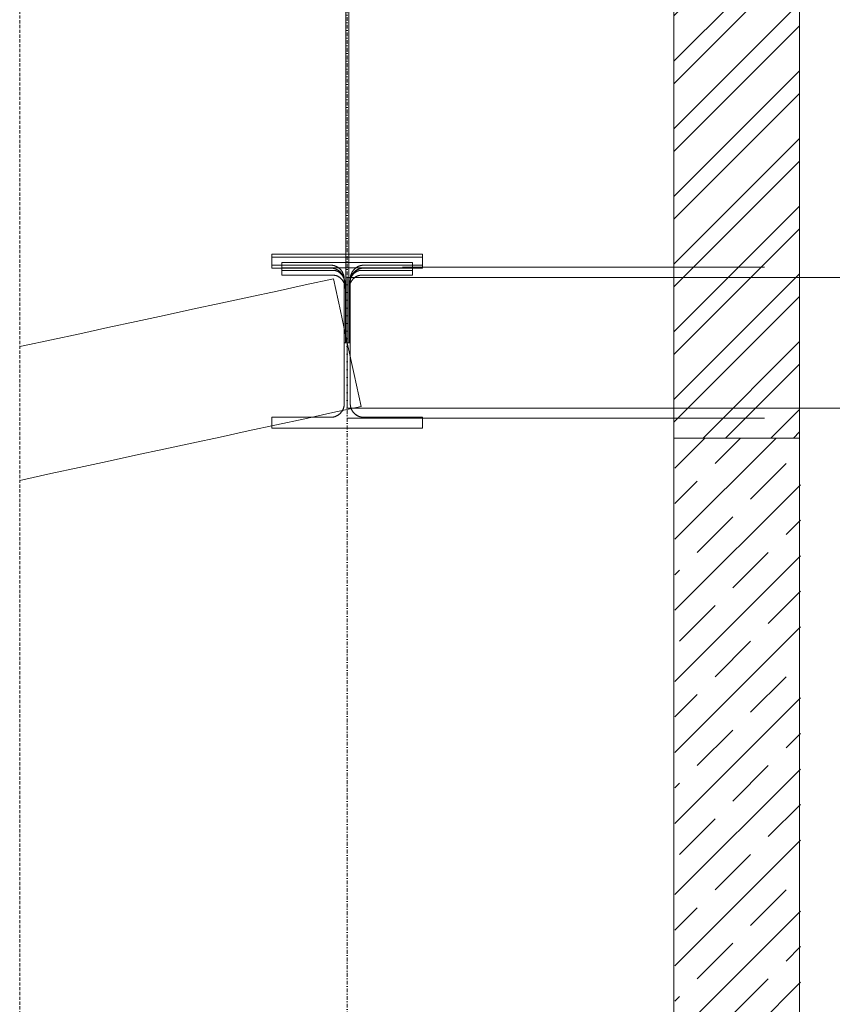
# Model space of a CAD drawing. Header units: millimetres. Extents: x -176817 to 571382, y -58489 to 156123.
# Tile 305 of 364: x 526677 to 528294, y -11297 to -9338. Entities that reach past the tile are written whole.
import ezdxf

# ---------------------------------------------------------------- set-up
doc = ezdxf.new("R2010")
doc.units = ezdxf.units.MM
doc.header["$LTSCALE"] = 0.2
for name, pattern in [('Amconstr', [9999, 9999, 0]), ('DASHDOT', [25.4, 12.7, -6.35, 0, -6.35]), ('HIDDEN', [9.525, 6.35, -3.175])]:
    doc.linetypes.add(name, pattern=pattern)
doc.layers.get('0').update_dxf_attribs({"lineweight": 13})
for name, color, linetype, lineweight in [('AM_CL', 1, 'Amconstr', 15), ('AR-----H0_HATCHES_RASTERIT', 8, 'Continuous', 13), ('ARF2000E0_BEARING_ROOF_KANTAVAT_KATTO', 7, 'Continuous', 13), ('ARF2000E0_LOAD_BEARING_KANTAVAT', 1, 'Continuous', 13), ('poziome 1', 7, 'Continuous', 13)]:
    doc.layers.add(name, color=color, linetype=linetype, lineweight=lineweight)

msp = doc.modelspace()

# ---------------------------------------------------------------- hatches: boundary and pattern name
at = {"layer": 'AR-----H0_HATCHES_RASTERIT'}
h = msp.add_hatch(dxfattribs=at)
h.set_pattern_fill('ANSI32', color=256, scale=10, style=0)
h.set_pattern_definition([(45, (415371.72, -56830.48), (-67.35192, 67.35192), []), (45, (415416.63, -56830.48), (-67.35192, 67.35192), [])])
h.paths.add_polyline_path([(528228.6662, -8003.7869), (528228.6662, -10170.4763), (527978.6662, -10170.4763), (527978.6662, -8035.8983)])
h = msp.add_hatch(dxfattribs=at)
h.set_pattern_fill('JIS_STN_1E', color=256, scale=100, style=0)
h.set_pattern_definition([(45, (506953.39, 63636.37), (-70.71068, 70.71068), []), (45, (507023.89, 63636.37), (-70.71068, 70.71068), [100, -50])])
h.paths.add_polyline_path([(528230.4751, -10170.4281), (527980.558, -10170.4281), (527980.558, -11920.3671), (528230.4751, -11920.3192), (528230.4751, -11844.319), (528223.7209, -11844.319), (528221.0567, -11844.3422), (528221.0567, -11845.319), (528108.8739, -11845.319), (528106.4034, -11838.319), (528108.8739, -11831.319), (528223.7209, -11831.319), (528223.7209, -11832.319), (528230.4751, -11832.319)])

# ---------------------------------------------------------------- linework, layer by layer
at = {"color": 252, "linetype": 'DASHDOT', "ltscale": 3}
msp.add_line((527328.6662, 20227.7292), (527328.6662, -30771.4395), dxfattribs=at)
at = {"layer": 'AM_CL'}
msp.add_xline((528228.6647, 7467.172, 0), (0, 1), dxfattribs=at)
at = {"layer": 'ARF2000E0_BEARING_ROOF_KANTAVAT_KATTO', "extrusion": (0, 1, 0)}
for p, q in [((527438.6662, -9830.4763), (528158.6662, -9830.4763)), ((527328.6662, -10130.4763), (528158.6662, -10130.4763))]:
    msp.add_line(p, q, dxfattribs=at)
at = {"layer": 'ARF2000E0_BEARING_ROOF_KANTAVAT_KATTO'}
for points in [[(527325.6662, -9299.4795), (527325.6662, -9351.8638), (527325.6662, -9404.2482), (527325.6662, -9456.6326), (527325.6662, -9509.017), (527325.6662, -9561.4013), (527325.6662, -9613.7857), (527325.6662, -9666.1701), (527325.6662, -9718.5545), (527325.6662, -9770.9388), (527325.6662, -9823.3232), (527325.6662, -9875.7076), (527325.6662, -9928.092), (527325.6662, -9980.4763), (527331.6662, -9980.4763), (527331.6662, -9928.092), (527331.6662, -9875.7076), (527331.6662, -9823.3232), (527331.6662, -9770.9388), (527331.6662, -9718.5545), (527331.6662, -9666.1701), (527331.6662, -9613.7857), (527331.6662, -9561.4013), (527331.6662, -9509.017), (527331.6662, -9456.6326), (527331.6662, -9404.2482), (527331.6662, -9351.8638), (527331.6662, -9299.4795)], [(527322.6662, -9854.3629), (527322.6662, -9917.4196), (527322.6662, -9980.4763), (527334.6662, -9980.4763), (527334.6662, -9917.4196), (527334.6662, -9854.3629), (527334.6741, -9853.687), (527334.6976, -9853.0117), (527334.7368, -9852.3372), (527334.7917, -9851.6639), (527334.8622, -9850.9921), (527334.9484, -9850.322), (527335.0501, -9849.6539), (527335.1674, -9848.9882), (527335.3001, -9848.326), (527335.4481, -9847.6673), (527335.6115, -9847.0123), (527335.7901, -9846.3614), (527335.9838, -9845.7149), (527336.1928, -9845.073), (527336.4167, -9844.4361), (527336.6557, -9843.8044), (527336.9096, -9843.1783), (527337.1781, -9842.5586), (527337.4612, -9841.9456), (527337.7586, -9841.3395), (527338.0704, -9840.7407), (527338.3964, -9840.1493), (527338.7365, -9839.5658), (527339.0906, -9838.9904), (527339.4582, -9838.4239), (527339.8392, -9837.8667), (527340.2334, -9837.3189), (527340.6406, -9836.7809), (527341.0608, -9836.2529), (527341.4937, -9835.7352), (527341.9392, -9835.228), (527342.3972, -9834.7316), (527342.8672, -9834.2467), (527343.3486, -9833.7737), (527343.8415, -9833.3128), (527344.3455, -9832.8643), (527344.8604, -9832.4284), (527345.3861, -9832.0053), (527345.9223, -9831.5954), (527346.4689, -9831.1987), (527347.0262, -9830.8152), (527347.5927, -9830.4459), (527348.1681, -9830.0912), (527348.7522, -9829.7512), (527349.3447, -9829.4261), (527349.9454, -9829.116), (527350.554, -9828.8213), (527351.1703, -9828.5419), (527351.7922, -9828.279), (527352.4203, -9828.0321), (527353.0543, -9827.8015), (527353.6939, -9827.5873), (527354.3387, -9827.3895), (527354.9886, -9827.2083), (527355.6432, -9827.0439), (527356.3021, -9826.8964), (527356.9652, -9826.7658), (527357.631, -9826.6525), (527358.2993, -9826.5565), (527358.9697, -9826.4778), (527359.6419, -9826.4166), (527360.3156, -9826.3728), (527360.9904, -9826.3465), (527361.6662, -9826.3377), (527420.1662, -9826.3377), (527478.6662, -9826.3377), (527478.6662, -9804.0213), (527403.6662, -9804.0213), (527328.6662, -9804.0213), (527253.6662, -9804.0213), (527178.6662, -9804.0213), (527178.6662, -9826.3377), (527237.1662, -9826.3377), (527295.6662, -9826.3377), (527296.3424, -9826.3465), (527297.0178, -9826.3729), (527297.6919, -9826.4167), (527298.3646, -9826.478), (527299.0355, -9826.5568), (527299.7042, -9826.6529), (527300.3704, -9826.7664), (527301.0339, -9826.8971), (527301.6931, -9827.0448), (527302.3477, -9827.2094), (527302.9977, -9827.3907), (527303.6427, -9827.5886), (527304.2823, -9827.803), (527304.9164, -9828.0338), (527305.5446, -9828.2808), (527306.1667, -9828.5439), (527306.7824, -9828.8231), (527307.3905, -9829.1178), (527307.9907, -9829.4277), (527308.5828, -9829.7527), (527309.1664, -9830.0925), (527309.7414, -9830.447), (527310.3074, -9830.816), (527310.8643, -9831.1993), (527311.4109, -9831.596), (527311.9471, -9832.006), (527312.4728, -9832.4291), (527312.9877, -9832.865), (527313.4917, -9833.3136), (527313.9846, -9833.7745), (527314.4661, -9834.2476), (527314.936, -9834.7325), (527315.3943, -9835.2293), (527315.8402, -9835.7369), (527316.2734, -9836.2551), (527316.6939, -9836.7836), (527317.1014, -9837.3222), (527317.4959, -9837.8705), (527317.8771, -9838.4283), (527318.2449, -9838.9953), (527318.5987, -9839.5705), (527318.9385, -9840.1537), (527319.2642, -9840.7448), (527319.5757, -9841.3433), (527319.8729, -9841.9491), (527320.1557, -9842.5618), (527320.424, -9843.1812), (527320.6777, -9843.807), (527320.9166, -9844.4385), (527321.1404, -9845.0753), (527321.3492, -9845.717), (527321.5429, -9846.3634), (527321.7214, -9847.0141), (527321.8847, -9847.6688), (527322.0326, -9848.3274), (527322.1652, -9848.9894), (527322.2825, -9849.6549), (527322.3842, -9850.3229), (527322.4703, -9850.9928), (527322.5407, -9851.6645), (527322.5956, -9852.3377), (527322.6348, -9853.012), (527322.6584, -9853.6872), (527322.6662, -9854.3629)], [(527295.6662, -10128.9763), (527296.2655, -10128.9697), (527296.8699, -10128.9495), (527297.4789, -10128.9154), (527298.0923, -10128.8671), (527298.7094, -10128.8043), (527299.33, -10128.7266), (527299.9534, -10128.6338), (527300.5792, -10128.5256), (527301.2069, -10128.4017), (527301.8358, -10128.262), (527302.4656, -10128.1062), (527303.0955, -10127.9341), (527303.725, -10127.7456), (527304.3534, -10127.5406), (527304.9802, -10127.319), (527305.6048, -10127.0806), (527306.2264, -10126.8255), (527306.8444, -10126.5537), (527307.4582, -10126.2652), (527308.0672, -10125.96), (527308.6705, -10125.6383), (527309.2677, -10125.3001), (527309.8581, -10124.9457), (527310.4409, -10124.5752), (527311.0155, -10124.1889), (527311.5814, -10123.7871), (527312.1378, -10123.3699), (527312.6843, -10122.9379), (527313.2201, -10122.4913), (527313.7447, -10122.0305), (527314.2575, -10121.556), (527314.7581, -10121.0682), (527315.2459, -10120.5677), (527315.7204, -10120.0548), (527316.1811, -10119.5302), (527316.6277, -10118.9944), (527317.0598, -10118.448), (527317.4769, -10117.8915), (527317.8788, -10117.3257), (527318.2651, -10116.751), (527318.6356, -10116.1682), (527318.99, -10115.5779), (527319.3281, -10114.9807), (527319.6499, -10114.3773), (527319.9551, -10113.7684), (527320.2436, -10113.1546), (527320.5154, -10112.5365), (527320.7705, -10111.9149), (527321.0088, -10111.2904), (527321.2305, -10110.6636), (527321.4355, -10110.0351), (527321.624, -10109.4056), (527321.796, -10108.7757), (527321.9519, -10108.146), (527322.0916, -10107.517), (527322.2154, -10106.8893), (527322.3237, -10106.2635), (527322.4165, -10105.6401), (527322.4941, -10105.0196), (527322.557, -10104.4024), (527322.6053, -10103.7891), (527322.6394, -10103.18), (527322.6596, -10102.5756), (527322.6662, -10101.9763), (527322.6662, -10041.2263), (527322.6662, -9980.4763), (527322.6662, -9919.7263), (527322.6662, -9858.9763), (527322.6596, -9858.3771), (527322.6394, -9857.7727), (527322.6053, -9857.1636), (527322.557, -9856.5503), (527322.4941, -9855.9331), (527322.4165, -9855.3126), (527322.3237, -9854.6891), (527322.2154, -9854.0633), (527322.0916, -9853.4357), (527321.9519, -9852.8067), (527321.796, -9852.177), (527321.624, -9851.5471), (527321.4355, -9850.9176), (527321.2305, -9850.2891), (527321.0088, -9849.6623), (527320.7705, -9849.0378), (527320.5154, -9848.4162), (527320.2436, -9847.7981), (527319.9551, -9847.1843), (527319.6499, -9846.5754), (527319.3281, -9845.972), (527318.99, -9845.3748), (527318.6356, -9844.7845), (527318.2651, -9844.2017), (527317.8788, -9843.627), (527317.4769, -9843.0612), (527317.0598, -9842.5047), (527316.6277, -9841.9583), (527316.1811, -9841.4225), (527315.7204, -9840.8979), (527315.2459, -9840.385), (527314.7581, -9839.8845), (527314.2575, -9839.3967), (527313.7447, -9838.9222), (527313.2201, -9838.4614), (527312.6843, -9838.0148), (527312.1378, -9837.5828), (527311.5814, -9837.1656), (527311.0155, -9836.7638), (527310.4409, -9836.3775), (527309.8581, -9836.007), (527309.2677, -9835.6526), (527308.6705, -9835.3144), (527308.0672, -9834.9927), (527307.4582, -9834.6875), (527306.8444, -9834.399), (527306.2264, -9834.1271), (527305.6048, -9833.8721), (527304.9802, -9833.6337), (527304.3534, -9833.4121), (527303.725, -9833.2071), (527303.0955, -9833.0186), (527302.4656, -9832.8465), (527301.8358, -9832.6907), (527301.2069, -9832.551), (527300.5792, -9832.4271), (527299.9534, -9832.3189), (527299.33, -9832.2261), (527298.7094, -9832.1484), (527298.0923, -9832.0856), (527297.4789, -9832.0373), (527296.8699, -9832.0032), (527296.2655, -9831.983), (527295.6662, -9831.9763), (527237.1662, -9831.9763), (527178.6662, -9831.9763), (527178.6662, -9810.4763), (527253.6662, -9810.4763), (527328.6662, -9810.4763), (527403.6662, -9810.4763), (527478.6662, -9810.4763), (527478.6662, -9831.9763), (527420.1662, -9831.9763), (527361.6662, -9831.9763), (527361.0017, -9831.9845), (527360.3383, -9832.009), (527359.6763, -9832.0498), (527359.0161, -9832.1068), (527358.3578, -9832.1799), (527357.7019, -9832.269), (527357.0485, -9832.3742), (527356.398, -9832.4954), (527355.7508, -9832.6324), (527355.107, -9832.7853), (527354.467, -9832.9539), (527353.8311, -9833.1382), (527353.1996, -9833.3382), (527352.5727, -9833.5538), (527351.9509, -9833.7848), (527351.3343, -9834.0314), (527350.7238, -9834.2931), (527350.1205, -9834.5694), (527349.5247, -9834.8603), (527348.9367, -9835.1654), (527348.3566, -9835.4847), (527347.7848, -9835.818), (527347.2215, -9836.1651), (527346.6669, -9836.5259), (527346.1213, -9836.9002), (527345.5849, -9837.2878), (527345.058, -9837.6886), (527344.5408, -9838.1024), (527344.0336, -9838.529), (527343.5366, -9838.9684), (527343.0501, -9839.4202), (527342.5743, -9839.8845), (527342.11, -9840.3604), (527341.658, -9840.847), (527341.2185, -9841.3442), (527340.7918, -9841.8515), (527340.3778, -9842.3689), (527339.977, -9842.896), (527339.5892, -9843.4325), (527339.2149, -9843.9783), (527338.854, -9844.5331), (527338.5069, -9845.0966), (527338.1735, -9845.6686), (527337.8542, -9846.2489), (527337.549, -9846.8371), (527337.2581, -9847.4331), (527336.9818, -9848.0365), (527336.7201, -9848.6473), (527336.4736, -9849.2637), (527336.2427, -9849.8854), (527336.0273, -9850.5121), (527335.8274, -9851.1435), (527335.6432, -9851.7792), (527335.4746, -9852.419), (527335.3219, -9853.0626), (527335.1849, -9853.7097), (527335.0638, -9854.36), (527334.9587, -9855.0131), (527334.8696, -9855.6689), (527334.7965, -9856.327), (527334.7396, -9856.9871), (527334.6989, -9857.6488), (527334.6744, -9858.312), (527334.6662, -9858.9763), (527334.6662, -9939.9763), (527334.6662, -10020.9763), (527334.6662, -10101.9763), (527334.6744, -10102.6408), (527334.6989, -10103.3042), (527334.7397, -10103.9662), (527334.7966, -10104.6265), (527334.8697, -10105.2847), (527334.9589, -10105.9407), (527335.0641, -10106.594), (527335.1852, -10107.2445), (527335.3222, -10107.8918), (527335.4751, -10108.5355), (527335.6437, -10109.1755), (527335.8281, -10109.8114), (527336.0281, -10110.443), (527336.2436, -10111.0698), (527336.4747, -10111.6917), (527336.7212, -10112.3083), (527336.9829, -10112.9188), (527337.2593, -10113.5221), (527337.5501, -10114.1178), (527337.8553, -10114.7059), (527338.1746, -10115.2859), (527338.5078, -10115.8577), (527338.855, -10116.4211), (527339.2157, -10116.9757), (527339.59, -10117.5213), (527339.9776, -10118.0577), (527340.3784, -10118.5846), (527340.7922, -10119.1017), (527341.2189, -10119.6089), (527341.6582, -10120.1059), (527342.1101, -10120.5924), (527342.5743, -10121.0682), (527343.0502, -10121.5326), (527343.5369, -10121.9846), (527344.034, -10122.424), (527344.5414, -10122.8508), (527345.0587, -10123.2647), (527345.5858, -10123.6656), (527346.1224, -10124.0533), (527346.6682, -10124.4277), (527347.2229, -10124.7885), (527347.7865, -10125.1357), (527348.3585, -10125.469), (527348.9387, -10125.7884), (527349.5269, -10126.0936), (527350.1229, -10126.3844), (527350.7264, -10126.6608), (527351.3371, -10126.9225), (527351.9536, -10127.1689), (527352.5753, -10127.3998), (527353.202, -10127.6153), (527353.8333, -10127.8151), (527354.4691, -10127.9994), (527355.1089, -10128.1679), (527355.7525, -10128.3207), (527356.3996, -10128.4576), (527357.0498, -10128.5787), (527357.703, -10128.6838), (527358.3588, -10128.773), (527359.0168, -10128.846), (527359.6769, -10128.9029), (527360.3387, -10128.9437), (527361.0019, -10128.9682), (527361.6662, -10128.9763), (527420.1662, -10128.9763), (527478.6662, -10128.9763), (527478.6662, -10150.4763), (527403.6662, -10150.4763), (527328.6662, -10150.4763), (527253.6662, -10150.4763), (527178.6662, -10150.4763), (527178.6662, -10128.9763), (527237.1662, -10128.9763), (527295.6662, -10128.9763), (527237.1662, -10128.9763), (527178.6662, -10128.9763), (527178.6662, -10150.4763), (527253.6662, -10150.4763), (527328.6662, -10150.4763), (527403.6662, -10150.4763), (527478.6662, -10150.4763), (527478.6662, -10128.9763), (527420.1662, -10128.9763), (527361.6662, -10128.9763), (527361.0669, -10128.9697), (527360.4625, -10128.9495), (527359.8535, -10128.9154), (527359.2401, -10128.8671), (527358.623, -10128.8043), (527358.0024, -10128.7266), (527357.379, -10128.6338), (527356.7532, -10128.5256), (527356.1255, -10128.4017), (527355.4966, -10128.262), (527354.8668, -10128.1062), (527354.2369, -10127.9341), (527353.6074, -10127.7456), (527352.979, -10127.5406), (527352.3522, -10127.319), (527351.7276, -10127.0806), (527351.106, -10126.8255), (527350.488, -10126.5537), (527349.8742, -10126.2652), (527349.2652, -10125.96), (527348.6619, -10125.6383), (527348.0647, -10125.3001), (527347.4744, -10124.9457), (527346.8915, -10124.5752), (527346.3169, -10124.1889), (527345.751, -10123.7871), (527345.1946, -10123.3699), (527344.6482, -10122.9379), (527344.1124, -10122.4913), (527343.5877, -10122.0305), (527343.0749, -10121.556), (527342.5743, -10121.0682), (527342.0865, -10120.5677), (527341.612, -10120.0548), (527341.1513, -10119.5302), (527340.7047, -10118.9944), (527340.2726, -10118.448), (527339.8555, -10117.8915), (527339.4536, -10117.3257), (527339.0673, -10116.751), (527338.6968, -10116.1682), (527338.3424, -10115.5779), (527338.0043, -10114.9807), (527337.6825, -10114.3773), (527337.3774, -10113.7684), (527337.0888, -10113.1546), (527336.817, -10112.5365), (527336.5619, -10111.9149), (527336.3236, -10111.2904), (527336.1019, -10110.6636), (527335.8969, -10110.0351), (527335.7084, -10109.4056), (527335.5364, -10108.7757), (527335.3805, -10108.146), (527335.2408, -10107.517), (527335.117, -10106.8893), (527335.0087, -10106.2635), (527334.9159, -10105.6401), (527334.8383, -10105.0196), (527334.7754, -10104.4024), (527334.7271, -10103.7891), (527334.693, -10103.18), (527334.6729, -10102.5756), (527334.6662, -10101.9763), (527334.6662, -10041.2263), (527334.6662, -9980.4763), (527334.6662, -9919.7263), (527334.6662, -9858.9763), (527334.6729, -9858.3771), (527334.693, -9857.7727), (527334.7271, -9857.1636), (527334.7754, -9856.5503), (527334.8383, -9855.9331), (527334.9159, -9855.3126), (527335.0087, -9854.6891), (527335.117, -9854.0633), (527335.2408, -9853.4357), (527335.3805, -9852.8067), (527335.5364, -9852.177), (527335.7084, -9851.5471), (527335.8969, -9850.9176), (527336.1019, -9850.2891), (527336.3236, -9849.6623), (527336.5619, -9849.0378), (527336.817, -9848.4162), (527337.0888, -9847.7981), (527337.3774, -9847.1843), (527337.6825, -9846.5754), (527338.0043, -9845.972), (527338.3424, -9845.3748), (527338.6968, -9844.7845), (527339.0673, -9844.2017), (527339.4536, -9843.627), (527339.8555, -9843.0612), (527340.2726, -9842.5047), (527340.7047, -9841.9583), (527341.1513, -9841.4225), (527341.612, -9840.8979), (527342.0865, -9840.385), (527342.5743, -9839.8845), (527343.0749, -9839.3967), (527343.5877, -9838.9222), (527344.1124, -9838.4614), (527344.6482, -9838.0148), (527345.1946, -9837.5828), (527345.751, -9837.1656), (527346.3169, -9836.7638), (527346.8915, -9836.3775), (527347.4744, -9836.007), (527348.0647, -9835.6526), (527348.6619, -9835.3144), (527349.2652, -9834.9927), (527349.8742, -9834.6875), (527350.488, -9834.399), (527351.106, -9834.1271), (527351.7276, -9833.8721), (527352.3522, -9833.6337), (527352.979, -9833.4121), (527353.6074, -9833.2071), (527354.2369, -9833.0186), (527354.8668, -9832.8465), (527355.4966, -9832.6907), (527356.1255, -9832.551), (527356.7532, -9832.4271), (527357.379, -9832.3189), (527358.0024, -9832.2261), (527358.623, -9832.1484), (527359.2401, -9832.0856), (527359.8535, -9832.0373), (527360.4625, -9832.0032), (527361.0669, -9831.983), (527361.6662, -9831.9763), (527420.1662, -9831.9763), (527478.6662, -9831.9763), (527478.6662, -9810.4763), (527403.6662, -9810.4763), (527328.6662, -9810.4763), (527253.6662, -9810.4763), (527178.6662, -9810.4763), (527178.6662, -9831.9763)], [(527332.4162, -9980.4763), (527332.4162, -9923.8921), (527332.4162, -9867.3079), (527332.4282, -9866.3381), (527332.4642, -9865.3684), (527332.5242, -9864.3996), (527332.6083, -9863.4324), (527332.7166, -9862.4677), (527332.849, -9861.5061), (527333.0056, -9860.5484), (527333.1864, -9859.5953), (527333.3979, -9858.6203), (527333.6353, -9857.6513), (527333.8986, -9856.689), (527334.1882, -9855.7343), (527334.5156, -9854.755), (527334.8714, -9853.7857), (527335.2557, -9852.8273), (527335.6688, -9851.881), (527336.1388, -9850.8908), (527336.6418, -9849.9166), (527337.1776, -9848.96), (527337.458, -9848.4889), (527337.7466, -9848.0229), (527338.0742, -9847.5155), (527338.412, -9847.0147), (527338.7599, -9846.5208), (527339.118, -9846.0342), (527339.4862, -9845.5552), (527339.8646, -9845.0842), (527340.2531, -9844.6214), (527340.6517, -9844.1673), (527341.1442, -9843.6335), (527341.6511, -9843.1133), (527342.1724, -9842.6076), (527342.7079, -9842.1171), (527343.2574, -9841.6423), (527343.821, -9841.184), (527344.3985, -9840.7429), (527344.9897, -9840.3197), (527345.6237, -9839.8963), (527346.2716, -9839.4946), (527346.6008, -9839.3021), (527346.933, -9839.1156), (527347.2685, -9838.9349), (527347.6074, -9838.7601), (527347.9494, -9838.5914), (527348.2943, -9838.429), (527348.642, -9838.2729), (527348.9925, -9838.1233), (527349.3457, -9837.9802), (527349.7015, -9837.8438), (527350.06, -9837.7141), (527350.4211, -9837.5911), (527350.7845, -9837.4751), (527351.1498, -9837.3662), (527351.517, -9837.2644), (527351.8862, -9837.1699), (527352.257, -9837.0826), (527352.6297, -9837.0026), (527353.0039, -9836.93), (527353.3798, -9836.8648), (527353.7569, -9836.8072), (527354.1349, -9836.7572), (527354.5136, -9836.7148), (527354.893, -9836.6801), (527355.273, -9836.653), (527355.6536, -9836.6337), (527356.0347, -9836.6221), (527356.4162, -9836.6182), (527407.5412, -9836.6182), (527458.6662, -9836.6182), (527458.6662, -9820.634), (527393.6662, -9820.634), (527328.6662, -9820.634), (527263.6662, -9820.634), (527198.6662, -9820.634), (527198.6662, -9836.6182), (527249.7912, -9836.6182), (527300.9162, -9836.6182), (527301.2979, -9836.6221), (527301.6792, -9836.6337), (527302.0599, -9836.6531), (527302.4402, -9836.6801), (527302.8198, -9836.7149), (527303.1987, -9836.7573), (527303.5768, -9836.8074), (527303.9541, -9836.8651), (527304.3302, -9836.9303), (527304.7047, -9837.003), (527305.0775, -9837.083), (527305.4485, -9837.1704), (527305.8178, -9837.2651), (527306.1853, -9837.3669), (527306.5508, -9837.476), (527306.9143, -9837.5921), (527307.2755, -9837.7152), (527307.6342, -9837.845), (527307.9902, -9837.9816), (527308.3436, -9838.1248), (527308.6942, -9838.2746), (527309.042, -9838.4308), (527309.387, -9838.5933), (527309.7292, -9838.7622), (527310.0682, -9838.9372), (527310.4039, -9839.1181), (527310.7362, -9839.3048), (527311.0655, -9839.4975), (527311.7137, -9839.8995), (527312.3479, -9840.3233), (527312.9389, -9840.7466), (527313.5162, -9841.1878), (527314.0796, -9841.6462), (527314.629, -9842.121), (527315.1643, -9842.6117), (527315.6854, -9843.1174), (527316.1922, -9843.6376), (527316.6845, -9844.1715), (527317.0827, -9844.6253), (527317.4708, -9845.0878), (527317.8487, -9845.5585), (527318.2166, -9846.0371), (527318.5743, -9846.5234), (527318.9219, -9847.0169), (527319.2594, -9847.5173), (527319.5867, -9848.0243), (527319.8753, -9848.4903), (527320.1556, -9848.9614), (527320.6914, -9849.9179), (527321.1942, -9850.8921), (527321.6642, -9851.8823), (527322.0703, -9852.812), (527322.4486, -9853.7535), (527322.7995, -9854.7058), (527323.123, -9855.6677), (527323.4192, -9856.6384), (527323.6882, -9857.6168), (527323.9303, -9858.6018), (527324.1454, -9859.5926), (527324.3276, -9860.5522), (527324.4848, -9861.5146), (527324.6175, -9862.4807), (527324.726, -9863.4513), (527324.8092, -9864.4134), (527324.8687, -9865.3772), (527324.9043, -9866.3423), (527324.9162, -9867.3079), (527324.9162, -9923.8921), (527324.9162, -9980.4763), (527332.4162, -9980.4763)], [(527324.9162, -9874.8915), (527324.9162, -9927.6839), (527324.9162, -9980.4763), (527332.4162, -9980.4763), (527332.4162, -9927.6839), (527332.4162, -9874.8915), (527332.4283, -9873.9831), (527332.4645, -9873.0753), (527332.525, -9872.1687), (527332.6096, -9871.264), (527332.7184, -9870.3618), (527332.8515, -9869.4629), (527333.0088, -9868.568), (527333.1903, -9867.6778), (527333.4077, -9866.7465), (527333.652, -9865.8217), (527333.9233, -9864.9046), (527334.2216, -9863.9958), (527334.547, -9863.0964), (527334.8995, -9862.2072), (527335.2792, -9861.329), (527335.6861, -9860.4629), (527336.16, -9859.5347), (527336.4089, -9859.0769), (527336.6659, -9858.6236), (527336.931, -9858.1749), (527337.204, -9857.731), (527337.485, -9857.2921), (527337.7739, -9856.8584), (527338.105, -9856.3819), (527338.4459, -9855.9123), (527338.7965, -9855.45), (527339.1569, -9854.9952), (527339.5269, -9854.5483), (527339.9065, -9854.1094), (527340.2957, -9853.679), (527340.6945, -9853.2571), (527341.1946, -9852.7539), (527341.7075, -9852.2657), (527342.234, -9851.7922), (527342.775, -9851.3331), (527343.3285, -9850.8904), (527343.8947, -9850.4642), (527344.4735, -9850.0551), (527345.0644, -9849.6637), (527345.7032, -9849.2692), (527346.3547, -9848.8959), (527347.0184, -9848.5447), (527347.6937, -9848.2163), (527348.3808, -9847.9107), (527348.7273, -9847.7673), (527349.076, -9847.6301), (527349.4271, -9847.4991), (527349.7808, -9847.3743), (527350.1371, -9847.2556), (527350.4964, -9847.143), (527350.8576, -9847.0368), (527351.2199, -9846.9374), (527351.5832, -9846.8447), (527351.9479, -9846.7587), (527352.3141, -9846.6794), (527352.682, -9846.6069), (527353.0518, -9846.541), (527353.4237, -9846.4817), (527353.7957, -9846.4295), (527354.1684, -9846.3841), (527354.5418, -9846.3457), (527354.9158, -9846.3143), (527355.2903, -9846.2898), (527355.6652, -9846.2723), (527356.0406, -9846.2618), (527356.4162, -9846.2583), (527407.5412, -9846.2583), (527458.6662, -9846.2583), (527458.6662, -9831.3452), (527393.6662, -9831.3452), (527328.6662, -9831.3452), (527263.6662, -9831.3452), (527198.6662, -9831.3452), (527198.6662, -9846.2583), (527249.7912, -9846.2583), (527300.9162, -9846.2583), (527301.5645, -9846.2687), (527302.2105, -9846.2998), (527302.8552, -9846.3518), (527303.4995, -9846.4246), (527304.1403, -9846.5178), (527304.7778, -9846.6314), (527305.4114, -9846.765), (527306.0405, -9846.9186), (527306.6645, -9847.0916), (527307.2812, -9847.2835), (527307.8918, -9847.4943), (527308.497, -9847.7242), (527309.0944, -9847.9719), (527309.6841, -9848.2374), (527310.2656, -9848.5203), (527310.8387, -9848.82), (527311.404, -9849.1369), (527311.9595, -9849.4695), (527312.5051, -9849.8176), (527313.0407, -9850.1807), (527313.566, -9850.5584), (527314.0809, -9850.9504), (527314.5853, -9851.3561), (527315.079, -9851.7754), (527315.5615, -9852.2073), (527316.0325, -9852.6515), (527316.492, -9853.1074), (527316.9397, -9853.5747), (527317.3758, -9854.0529), (527317.8, -9854.5417), (527318.2123, -9855.0407), (527318.6126, -9855.5494), (527319.0005, -9856.0671), (527319.3763, -9856.5936), (527319.7398, -9857.1285), (527320.091, -9857.6715), (527320.4299, -9858.2223), (527320.7566, -9858.7805), (527321.0709, -9859.3457), (527321.3728, -9859.9175), (527321.6627, -9860.4964), (527321.9402, -9861.0814), (527322.2053, -9861.672), (527322.458, -9862.2681), (527322.6982, -9862.8692), (527322.9261, -9863.4752), (527323.1415, -9864.0856), (527323.3446, -9864.7003), (527323.5351, -9865.3185), (527323.7134, -9865.9404), (527323.8792, -9866.5658), (527324.0328, -9867.1943), (527324.174, -9867.8257), (527324.3029, -9868.4597), (527324.4195, -9869.0961), (527324.5237, -9869.7345), (527324.6158, -9870.375), (527324.6955, -9871.0171), (527324.7629, -9871.6607), (527324.8181, -9872.3055), (527324.861, -9872.9512), (527324.8917, -9873.5976), (527324.9101, -9874.2445), (527324.9162, -9874.8915)], [(526676.9234, -10254.3783), (526682.936, -10253.0784), (526739.036, -10240.9503), (526795.136, -10228.8222), (526851.236, -10216.6941), (526907.336, -10204.5659), (526963.436, -10192.4378), (527019.536, -10180.3097), (527075.636, -10168.1816), (527131.736, -10156.0534), (527187.836, -10143.9253), (527243.936, -10131.7972), (527300.036, -10119.6691), (527356.136, -10107.5409), (527342.4011, -10044.0086), (527328.6662, -9980.4763), (527314.9313, -9916.944), (527301.1964, -9853.4118), (527245.0964, -9865.5399), (527188.9964, -9877.668), (527132.8964, -9889.7961), (527076.7964, -9901.9243), (527020.6964, -9914.0524), (526964.5964, -9926.1805), (526908.4964, -9938.3086), (526852.3964, -9950.4368), (526796.2964, -9962.5649), (526740.1964, -9974.693), (526684.0964, -9986.8211), (526676.9234, -9988.3718)], [(528313.0412, -9850.4763), (528242.7287, -9850.4763), (528172.4162, -9850.4763), (528102.1037, -9850.4763), (528031.7912, -9850.4763), (527961.4787, -9850.4763), (527891.1662, -9850.4763), (527820.8537, -9850.4763), (527750.5412, -9850.4763), (527680.2287, -9850.4763), (527609.9162, -9850.4763), (527539.6037, -9850.4763), (527469.2912, -9850.4763), (527398.9787, -9850.4763), (527328.6662, -9850.4763), (527328.6662, -9915.4763), (527328.6662, -9980.4763), (527328.6662, -10045.4763), (527328.6662, -10110.4763), (527398.9787, -10110.4763), (527469.2912, -10110.4763), (527539.6037, -10110.4763), (527609.9162, -10110.4763), (527680.2287, -10110.4763), (527750.5412, -10110.4763), (527820.8537, -10110.4763), (527891.1662, -10110.4763), (527961.4787, -10110.4763), (528031.7912, -10110.4763), (528102.1037, -10110.4763), (528172.4162, -10110.4763), (528242.7287, -10110.4763), (528313.0412, -10110.4763)]]:
    msp.add_lwpolyline(points, dxfattribs=at)
at = {"layer": 'ARF2000E0_LOAD_BEARING_KANTAVAT'}
for p, q in [((527978.6662, -8035.8983, 0), (527978.6662, -11920.4153, 0)), ((528228.5833, -8035.8983, 0), (528228.5833, -11920.4153, 0)), ((528228.6662, -10170.4763, 0), (527978.6662, -10170.4763, 0))]:
    msp.add_line(p, q, dxfattribs=at)
at = {"layer": 'poziome 1', "linetype": 'HIDDEN', "ltscale": 5}
msp.add_lwpolyline([(564901.3596, -5128.7084), (526676.9234, -5128.7084), (526676.9234, -12518.8286), (564901.3596, -12518.8286)], close=True, dxfattribs=at)

doc.saveas('drawing.dxf')
